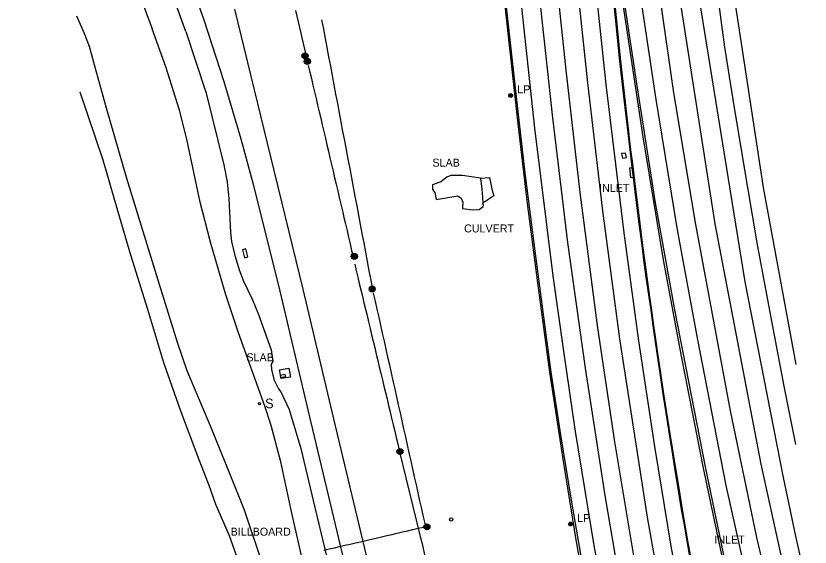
# Model space of a CAD drawing. Extents: x 368532 to 392481, y 10654822 to 10676899.
# Drawn here: x 375546.3 to 376042.4, y 10666827.5 to 10667159.1 of the extents above; entities that cross this region are included whole.
import ezdxf

# ---------------------------------------------------------------- set-up
doc = ezdxf.new("R2010")
doc.units = 0
for name, color, linetype in [('p_Catenary', 7, 'Continuous'), ('p_drainage culvert', 7, 'Continuous'), ('p_drainage inlet', 7, 'Continuous'), ('p_dtm slab', 7, 'Continuous'), ('p_railroad rr control', 7, 'Continuous'), ('p_road - paved curb', 7, 'Continuous'), ('p_road dirt road', 7, 'Continuous'), ('p_road guard rails', 7, 'Continuous'), ('p_road paint stripe', 7, 'Continuous'), ('p_structure billboard', 7, 'Continuous'), ('p_structure sign', 7, 'Continuous'), ('p_structure unidentified', 7, 'Continuous'), ('p_utility general pole', 7, 'Continuous'), ('p_utility guy anchor', 7, 'Continuous')]:
    doc.layers.add(name, color=color, linetype=linetype)

msp = doc.modelspace()

# ---------------------------------------------------------------- linework, layer by layer
at = {"layer": 'p_Catenary'}
for points in [[(375720.89, 10667162.59), (375721.74, 10667159.02), (375722.59, 10667155.44), (375723.44, 10667151.86), (375724.29, 10667148.28), (375725.15, 10667144.7), (375726, 10667141.13), (375726.85, 10667137.55), (375727.7, 10667133.97)], [(375737.27, 10667156.75), (375738.37, 10667150.94), (375739.47, 10667145.13), (375740.56, 10667139.33), (375741.66, 10667133.52), (375742.76, 10667127.71), (375743.85, 10667121.91), (375744.95, 10667116.1), (375746.05, 10667110.29), (375747.14, 10667104.49), (375748.24, 10667098.68), (375749.34, 10667092.87), (375750.43, 10667087.07), (375751.53, 10667081.26), (375752.63, 10667075.45), (375753.72, 10667069.64), (375754.82, 10667063.84), (375755.92, 10667058.03), (375757.01, 10667052.22), (375758.11, 10667046.42), (375759.21, 10667040.61), (375760.3, 10667034.8), (375761.4, 10667029), (375762.5, 10667023.19), (375763.59, 10667017.38), (375764.69, 10667011.58), (375765.79, 10667005.77), (375766.88, 10666999.96), (375767.98, 10666994.16), (375769.08, 10666988.35)], [(375728.98, 10667128.22), (375729.95, 10667124.1), (375730.92, 10667119.97), (375731.88, 10667115.85), (375732.85, 10667111.73), (375733.82, 10667107.6), (375734.79, 10667103.48), (375735.75, 10667099.35), (375736.72, 10667095.23), (375737.69, 10667091.11), (375738.65, 10667086.98), (375739.62, 10667082.86), (375740.59, 10667078.74), (375741.55, 10667074.61), (375742.52, 10667070.49), (375743.49, 10667066.37), (375744.45, 10667062.24), (375745.42, 10667058.12), (375746.39, 10667053.99), (375747.35, 10667049.87), (375748.32, 10667045.75), (375749.29, 10667041.62), (375750.25, 10667037.5), (375751.22, 10667033.38), (375752.19, 10667029.25), (375753.16, 10667025.13), (375754.12, 10667021), (375755.09, 10667016.88), (375756.06, 10667012.76), (375757.02, 10667008.63)], [(375757.97, 10667004.14), (375758.93, 10667000.13), (375759.89, 10666996.13), (375760.85, 10666992.12), (375761.81, 10666988.11), (375762.77, 10666984.1), (375763.73, 10666980.09), (375764.69, 10666976.08), (375765.65, 10666972.08), (375766.61, 10666968.07), (375767.57, 10666964.06), (375768.53, 10666960.05), (375769.49, 10666956.04), (375770.45, 10666952.03), (375771.41, 10666948.03), (375772.37, 10666944.02), (375773.33, 10666940.01), (375774.3, 10666936), (375775.26, 10666931.99), (375776.22, 10666927.98), (375777.18, 10666923.98), (375778.14, 10666919.97), (375779.1, 10666915.96), (375780.06, 10666911.95), (375781.02, 10666907.94), (375781.98, 10666903.93), (375782.94, 10666899.93), (375783.9, 10666895.92), (375784.86, 10666891.91), (375785.82, 10666887.9)], [(375769.6, 10666986.08), (375770.71, 10666981.1), (375771.82, 10666976.11), (375772.94, 10666971.12), (375774.05, 10666966.14), (375775.16, 10666961.15), (375776.28, 10666956.16), (375777.39, 10666951.17), (375778.5, 10666946.19), (375779.62, 10666941.2), (375780.73, 10666936.21), (375781.84, 10666931.23), (375782.96, 10666926.24), (375784.07, 10666921.25), (375785.18, 10666916.26), (375786.3, 10666911.28), (375787.41, 10666906.29), (375788.52, 10666901.3), (375789.64, 10666896.32), (375790.75, 10666891.33), (375791.86, 10666886.34), (375792.98, 10666881.35), (375794.09, 10666876.37), (375795.2, 10666871.38), (375796.32, 10666866.39), (375797.43, 10666861.41), (375798.54, 10666856.42), (375799.66, 10666851.43), (375800.77, 10666846.44), (375801.88, 10666841.46)], [(375785.82, 10666887.9), (375798.89, 10666834.14), (375799.8, 10666830.35), (375800.72, 10666826.56), (375801.64, 10666822.77), (375802.55, 10666818.98), (375803.47, 10666815.19), (375804.39, 10666811.4), (375805.31, 10666807.61), (375806.22, 10666803.82), (375807.14, 10666800.03), (375808.06, 10666796.24), (375808.97, 10666792.45), (375809.89, 10666788.66), (375810.81, 10666784.87), (375811.72, 10666781.08), (375812.64, 10666777.29), (375813.56, 10666773.5), (375814.47, 10666769.71), (375815.39, 10666765.92)], [(375738.73, 10666825.59), (375742, 10666826.35), (375745.27, 10666827.11), (375748.55, 10666827.87), (375751.82, 10666828.63), (375755.09, 10666829.39), (375758.36, 10666830.15), (375761.64, 10666830.9), (375764.91, 10666831.66), (375768.18, 10666832.42), (375771.46, 10666833.18), (375774.73, 10666833.94), (375778, 10666834.7), (375781.27, 10666835.46), (375784.55, 10666836.22), (375787.82, 10666836.98), (375791.09, 10666837.74), (375794.36, 10666838.49), (375797.64, 10666839.25), (375800.91, 10666840.01)]]:
    msp.add_lwpolyline(points, dxfattribs=at)
at = {"layer": 'p_drainage culvert'}
for p, q in [((375836.63, 10667057.87), (375842.16, 10667058.34)), ((375842.16, 10667058.34), (375843.92, 10667050.11)), ((375844.78, 10667046.87), (375837.93, 10667042.22)), ((375843.92, 10667050.11), (375844.78, 10667046.87))]:
    msp.add_line(p, q, dxfattribs=at)
at = {"layer": 'p_drainage inlet'}
for p, q in [((375931.39, 10667064.33), (375929.63, 10667064.12)), ((375929.63, 10667064.12), (375930.31, 10667058.31)), ((375930.31, 10667058.31), (375932.09, 10667058.52))]:
    msp.add_line(p, q, dxfattribs=at)
at = {"layer": 'p_dtm slab'}
for p, q in [((375815.42, 10667058.44), (375811.71, 10667055.6)), ((375818.1, 10667059.43), (375815.42, 10667058.44)), ((375825.25, 10667059.51), (375818.1, 10667059.43)), ((375836.63, 10667057.87), (375825.25, 10667059.51)), ((375836.63, 10667057.87), (375837.34, 10667050.87)), ((375806.6, 10667053.74), (375806.52, 10667050.85)), ((375811.71, 10667055.6), (375806.6, 10667053.74)), ((375806.52, 10667050.85), (375807.95, 10667048.91)), ((375807.95, 10667048.91), (375808.85, 10667044.6)), ((375808.85, 10667044.6), (375822.31, 10667046.8)), ((375822.31, 10667046.8), (375824.38, 10667045.41)), ((375837.34, 10667050.87), (375837.83, 10667046.02)), ((375824.38, 10667045.41), (375825.44, 10667042.82)), ((375825.44, 10667042.82), (375825.26, 10667040.14)), ((375837.83, 10667046.02), (375837.93, 10667042.22)), ((375838.5, 10667041.06), (375837.93, 10667042.22)), ((375825.26, 10667040.14), (375825.26, 10667038.88)), ((375825.26, 10667038.88), (375831.8, 10667038.15)), ((375831.8, 10667038.15), (375835.66, 10667038.31)), ((375835.66, 10667038.31), (375838.13, 10667040.06)), ((375838.13, 10667040.06), (375838.5, 10667041.06)), ((375711.08, 10666938.14), (375716.86, 10666939.14)), ((375712.02, 10666932.68), (375711.08, 10666938.14)), ((375716.86, 10666939.14), (375717.8, 10666933.68)), ((375717.8, 10666933.68), (375712.02, 10666932.68))]:
    msp.add_line(p, q, dxfattribs=at)
at = {"layer": 'p_railroad rr control'}
for points in [[(375663.89, 10667156.47), (375644.98, 10667209.68), (375626.97, 10667255.65), (375604.23, 10667308.27), (375578, 10667362.56), (375546.32, 10667422.89)], [(375682.98, 10667163.27), (375703.38, 10667079.69), (375725.46, 10666988.47), (375744.81, 10666907.67), (375767.47, 10666812.77), (375781.06, 10666756.61), (375787.97, 10666727.54)], [(375775.45, 10666719.44), (375750.3, 10666823.31), (375729.45, 10666910.6), (375710.53, 10666990.73), (375694.7, 10667053.92), (375686.95, 10667082.23), (375676.38, 10667117.92), (375663.89, 10667156.47)]]:
    msp.add_lwpolyline(points, dxfattribs=at)
for points in [[(375691.22, 10667008.71), (375689.95, 10667013.63), (375687.88, 10667013.1), (375689.15, 10667008.18)], [(375714.8, 10666933.71), (375711.9, 10666933.1), (375711.51, 10666934.91), (375714.41, 10666935.53)]]:
    msp.add_lwpolyline(points, close=True, dxfattribs=at)
at = {"layer": 'p_road - paved curb'}
for p, q in [((376013.3, 10667052.05), (375993.87, 10667179.23)), ((375925.51, 10667173.49), (375934.46, 10667114.21)), ((375921.57, 10667151.86), (375920.12, 10667166.12)), ((375921.72, 10667151.87), (375920.27, 10667166.14)), ((375922.07, 10667151.91), (375920.62, 10667166.17)), ((375852.5, 10667164.87), (375858.78, 10667108.55)), ((375923.46, 10667132.75), (375921.57, 10667151.86)), ((375923.61, 10667132.77), (375921.72, 10667151.87)), ((375923.96, 10667132.8), (375922.07, 10667151.91)), ((375926.11, 10667109.01), (375923.46, 10667132.75)), ((375926.26, 10667109.03), (375923.61, 10667132.77)), ((375926.61, 10667109.07), (375923.96, 10667132.8)), ((375934.46, 10667114.21), (375945.69, 10667042.4)), ((375858.78, 10667108.55), (375864.24, 10667061.11)), ((375930.05, 10667075.53), (375926.11, 10667109.01)), ((375930.2, 10667075.55), (375926.26, 10667109.03)), ((375930.55, 10667075.59), (375926.61, 10667109.07)), ((375931.11, 10667066.72), (375930.05, 10667075.53)), ((375931.26, 10667066.74), (375930.2, 10667075.55)), ((375931.61, 10667066.78), (375930.55, 10667075.59)), ((375931.39, 10667064.33), (375931.11, 10667066.72)), ((375932.51, 10667056.23), (375931.26, 10667066.74)), ((375932.86, 10667056.27), (375931.61, 10667066.78)), ((375864.24, 10667061.11), (375870.72, 10667010.87)), ((375932.09, 10667058.52), (375931.39, 10667064.33)), ((375932.36, 10667056.21), (375932.09, 10667058.52)), ((375933.2, 10667049.5), (375932.36, 10667056.21)), ((375933.35, 10667049.52), (375932.51, 10667056.23)), ((375933.7, 10667049.56), (375932.86, 10667056.27)), ((376033.72, 10666941.55), (376013.3, 10667052.05)), ((375935.55, 10667031.04), (375933.2, 10667049.5)), ((375935.7, 10667031.06), (375933.35, 10667049.52)), ((375936.05, 10667031.1), (375933.7, 10667049.56)), ((375945.69, 10667042.4), (375957.75, 10666975.63)), ((375937.51, 10667015.72), (375935.55, 10667031.04)), ((375937.66, 10667015.74), (375935.7, 10667031.06)), ((375938.01, 10667015.78), (375936.05, 10667031.1)), ((375938.87, 10667005.26), (375937.51, 10667015.72)), ((375939.02, 10667005.28), (375937.66, 10667015.74)), ((375939.37, 10667005.33), (375938.01, 10667015.78)), ((375870.72, 10667010.87), (375875.57, 10666974.39)), ((375940.12, 10666996.02), (375938.87, 10667005.26)), ((375940.27, 10666996.04), (375939.02, 10667005.28)), ((375940.62, 10666996.09), (375939.37, 10667005.33)), ((375941.88, 10666983.62), (375940.12, 10666996.02)), ((375942.03, 10666983.64), (375940.27, 10666996.04)), ((375942.37, 10666983.69), (375940.62, 10666996.09)), ((375942.87, 10666976.81), (375941.88, 10666983.62)), ((375943.02, 10666976.83), (375942.03, 10666983.64)), ((375943.36, 10666976.88), (375942.37, 10666983.69)), ((375944.41, 10666965.88), (375942.87, 10666976.81)), ((375944.56, 10666965.9), (375943.02, 10666976.83)), ((375944.91, 10666965.95), (375943.36, 10666976.88)), ((375875.57, 10666974.39), (375880.58, 10666936.81)), ((375957.75, 10666975.63), (375976.91, 10666877.62)), ((375945.6, 10666957.21), (375944.41, 10666965.88)), ((375945.75, 10666957.23), (375944.56, 10666965.9)), ((375946.1, 10666957.28), (375944.91, 10666965.95)), ((375947.02, 10666947.08), (375945.6, 10666957.21)), ((375947.17, 10666947.1), (375945.75, 10666957.23)), ((375947.51, 10666947.15), (375946.1, 10666957.28)), ((375948.7, 10666936.02), (375947.02, 10666947.08)), ((375948.85, 10666936.04), (375947.17, 10666947.1)), ((375949.19, 10666936.1), (375947.51, 10666947.15)), ((375880.58, 10666936.81), (375886.62, 10666897.6)), ((375950.68, 10666923.08), (375948.7, 10666936.02)), ((375950.83, 10666923.1), (375948.85, 10666936.04)), ((375951.17, 10666923.16), (375949.19, 10666936.1)), ((375952.55, 10666911.27), (375950.68, 10666923.08)), ((375952.7, 10666911.29), (375950.83, 10666923.1)), ((375953.04, 10666911.35), (375951.17, 10666923.16)), ((375954.6, 10666898.11), (375952.55, 10666911.27)), ((375954.75, 10666898.13), (375952.7, 10666911.29)), ((375955.09, 10666898.19), (375953.04, 10666911.35)), ((375886.62, 10666897.6), (375893.11, 10666856.75)), ((375956.21, 10666887.91), (375954.6, 10666898.11)), ((375956.36, 10666887.93), (375954.75, 10666898.13)), ((375956.7, 10666887.99), (375955.09, 10666898.19)), ((375957.97, 10666876.73), (375956.21, 10666887.91)), ((375958.12, 10666876.75), (375956.36, 10666887.93)), ((375958.46, 10666876.81), (375956.7, 10666887.99)), ((375976.91, 10666877.62), (375989.12, 10666818.59)), ((375960.26, 10666862.89), (375957.97, 10666876.73)), ((375960.41, 10666862.91), (375958.12, 10666876.75)), ((375960.75, 10666862.97), (375958.46, 10666876.81)), ((375962.19, 10666850.98), (375960.26, 10666862.89)), ((375962.34, 10666851), (375960.41, 10666862.91)), ((375962.68, 10666851.06), (375960.75, 10666862.97)), ((375893.11, 10666856.75), (375902.64, 10666801.76)), ((375963.68, 10666842.36), (375962.19, 10666850.98)), ((375963.83, 10666842.39), (375962.34, 10666851)), ((375964.17, 10666842.45), (375962.68, 10666851.06)), ((375965.6, 10666831.42), (375963.68, 10666842.36)), ((375965.75, 10666831.45), (375963.83, 10666842.39)), ((375966.09, 10666831.51), (375964.17, 10666842.45)), ((375967.77, 10666819.05), (375965.6, 10666831.42)), ((375967.92, 10666819.08), (375965.75, 10666831.45)), ((375968.26, 10666819.14), (375966.09, 10666831.51))]:
    msp.add_line(p, q, dxfattribs=at)
at = {"layer": 'p_road dirt road'}
for p, q in [((375652.55, 10667149.41), (375633.06, 10667202.17)), ((375623.99, 10667171.08), (375631.4, 10667151)), ((375588.99, 10667148.5), (375584.42, 10667158.98)), ((375639.89, 10667127.41), (375631.4, 10667151)), ((375592.36, 10667140.07), (375588.99, 10667148.5)), ((375652.55, 10667149.41), (375665.2, 10667110.96)), ((375595.71, 10667127.75), (375592.36, 10667140.07)), ((375603.01, 10667101.63), (375595.71, 10667127.75)), ((375648.5, 10667100.31), (375639.89, 10667127.41)), ((375586.2, 10667111.68), (375600.53, 10667069.35)), ((375665.2, 10667110.96), (375676.18, 10667066.17)), ((375615.59, 10667057.68), (375603.01, 10667101.63)), ((375653.07, 10667082.1), (375648.5, 10667100.31)), ((375661.53, 10667042.75), (375653.07, 10667082.1)), ((375600.53, 10667069.35), (375609.85, 10667037.68)), ((375676.18, 10667066.17), (375678.28, 10667055.46)), ((375635.78, 10666992.06), (375615.59, 10667057.68)), ((375678.28, 10667055.46), (375679.32, 10667045)), ((375667.84, 10667017.9), (375661.53, 10667042.75)), ((375679.32, 10667045), (375679.94, 10667032.7)), ((375609.85, 10667037.68), (375617.91, 10667009.94)), ((375679.94, 10667032.7), (375680.31, 10667023.94)), ((375680.31, 10667023.94), (375681.02, 10667018.26)), ((375677.44, 10666984.97), (375667.84, 10667017.9)), ((375681.02, 10667018.26), (375682.86, 10667010.34)), ((375617.91, 10667009.94), (375628.5, 10666976.05)), ((375682.86, 10667010.34), (375685.75, 10667000.56)), ((375685.75, 10667000.56), (375688.49, 10666993.45)), ((375647.42, 10666954.71), (375635.78, 10666992.06)), ((375688.49, 10666993.45), (375694.12, 10666981.83)), ((375685.33, 10666961.28), (375677.44, 10666984.97)), ((375694.12, 10666981.83), (375697.89, 10666972.64)), ((375628.5, 10666976.05), (375638.46, 10666942.67)), ((375697.89, 10666972.64), (375705.81, 10666950.6)), ((375701.76, 10666915.56), (375685.33, 10666961.28)), ((375653.26, 10666937.58), (375647.42, 10666954.71)), ((375705.81, 10666950.6), (375706.79, 10666943.29)), ((375638.46, 10666942.67), (375649.05, 10666912.57)), ((375706.79, 10666943.29), (375705.7, 10666941.79)), ((375668.13, 10666902.54), (375653.26, 10666937.58)), ((375705.7, 10666941.79), (375706.05, 10666938.12)), ((375706.05, 10666938.12), (375707.68, 10666931.78)), ((375707.68, 10666931.78), (375710.42, 10666926.28)), ((375710.42, 10666926.28), (375711.87, 10666924.43)), ((375711.87, 10666924.43), (375717.04, 10666913.38)), ((375649.05, 10666912.57), (375660.57, 10666882.12)), ((375705.72, 10666903.36), (375701.76, 10666915.56)), ((375717.04, 10666913.38), (375724.24, 10666888.98)), ((375680.62, 10666871.75), (375668.13, 10666902.54)), ((375711.83, 10666880.76), (375705.72, 10666903.36)), ((375724.24, 10666888.98), (375733.13, 10666852.27)), ((375660.57, 10666882.12), (375666.75, 10666866.23)), ((375718.78, 10666848.75), (375711.83, 10666880.76)), ((375689.17, 10666850.58), (375680.62, 10666871.75)), ((375666.75, 10666866.23), (375671.09, 10666854.29)), ((375671.09, 10666854.29), (375679.59, 10666834.77)), ((375709.18, 10666790.34), (375689.17, 10666850.58)), ((375732.5, 10666788.14), (375718.78, 10666848.75)), ((375733.13, 10666852.27), (375745.69, 10666799.89)), ((375679.59, 10666834.77), (375686.21, 10666816.11))]:
    msp.add_line(p, q, dxfattribs=at)
at = {"layer": 'p_road guard rails'}
for p, q in [((375924.51, 10667172.57), (375937.85, 10667083.58)), ((375851.8, 10667165.36), (375859.82, 10667091.76)), ((375859.82, 10667091.76), (375865.66, 10667042.09)), ((375937.85, 10667083.58), (375950.65, 10667006.8)), ((375865.66, 10667042.09), (375872.2, 10666992.53)), ((375950.65, 10667006.8), (375961.86, 10666946.63)), ((375872.2, 10666992.53), (375879.63, 10666936.78)), ((375961.86, 10666946.63), (375975.74, 10666876.71)), ((375879.63, 10666936.78), (375888.2, 10666881.19)), ((375888.2, 10666881.19), (375896.04, 10666832.04)), ((375975.74, 10666876.71), (375990.71, 10666805.35)), ((375896.04, 10666832.04), (375904.99, 10666782.39))]:
    msp.add_line(p, q, dxfattribs=at)
at = {"layer": 'p_road paint stripe'}
for p, q in [((375983.22, 10667029.24), (375960.32, 10667175.78)), ((375983.94, 10667177.68), (375989.06, 10667139.6)), ((375936.44, 10667171.43), (375946.07, 10667107.03)), ((375948.11, 10667173.15), (375957.19, 10667111.19)), ((375972.48, 10667173.67), (376001.65, 10666993.07)), ((375873.79, 10667166.29), (375881.47, 10667095.57)), ((375890.09, 10667125.21), (375885.62, 10667166.67)), ((375898.08, 10667166.2), (375903.34, 10667117.45)), ((375915.02, 10667116.25), (375909.44, 10667169.65)), ((375862.13, 10667164.52), (375870.34, 10667089.04)), ((375989.06, 10667139.6), (375994.11, 10667107.03)), ((375898.82, 10667048.79), (375890.09, 10667125.21)), ((375903.34, 10667117.45), (375912.78, 10667037.45)), ((375926.36, 10667023.69), (375915.02, 10667116.25)), ((375957.19, 10667111.19), (375970.75, 10667028.96)), ((375946.07, 10667107.03), (375959.38, 10667025.49)), ((375994.11, 10667107.03), (376000.35, 10667069.27)), ((375881.47, 10667095.57), (375890.96, 10667017.58)), ((375870.34, 10667089.04), (375881.68, 10666996.92)), ((376000.35, 10667069.27), (376009.13, 10667017.5)), ((375909.69, 10666965.91), (375898.82, 10667048.79)), ((375912.78, 10667037.45), (375923.37, 10666957.53)), ((375970.75, 10667028.96), (375992.49, 10666912.49)), ((376011.77, 10666879.22), (375983.22, 10667029.24)), ((375935.51, 10666956.25), (375926.36, 10667023.69)), ((375959.38, 10667025.49), (375972.14, 10666956.83)), ((375890.96, 10667017.58), (375901.86, 10666939.3)), ((376009.13, 10667017.5), (376017.73, 10666971.96)), ((375881.68, 10666996.92), (375888.34, 10666949.93)), ((376001.65, 10666993.07), (376025.62, 10666870.86)), ((376017.73, 10666971.96), (376026.04, 10666927.91)), ((375920.56, 10666893.3), (375909.69, 10666965.91)), ((375923.37, 10666957.53), (375940.72, 10666846.11)), ((375972.14, 10666956.83), (375989.89, 10666866.03)), ((375945.43, 10666890.32), (375935.51, 10666956.25)), ((375888.34, 10666949.93), (375895.67, 10666899.61)), ((375901.86, 10666939.3), (375914.52, 10666858.4)), ((376026.04, 10666927.91), (376033.33, 10666891.56)), ((375992.49, 10666912.49), (376009.01, 10666833.43)), ((375895.67, 10666899.61), (375907.43, 10666828.61)), ((375933.62, 10666814.9), (375920.56, 10666893.3)), ((375955.75, 10666828.09), (375945.43, 10666890.32)), ((376038.42, 10666759.88), (376011.77, 10666879.22)), ((376025.62, 10666870.86), (376033.28, 10666834.41)), ((375989.89, 10666866.03), (376015.07, 10666753.28)), ((375914.52, 10666858.4), (375927.9, 10666780.39)), ((375940.72, 10666846.11), (375954.66, 10666768.65)), ((376009.01, 10666833.43), (376025.7, 10666761.09)), ((376033.28, 10666834.41), (376042.44, 10666793.98)), ((375907.43, 10666828.61), (375917.73, 10666770.35)), ((375969.67, 10666752.02), (375955.75, 10666828.09))]:
    msp.add_line(p, q, dxfattribs=at)
at = {"layer": 'p_structure sign'}
msp.add_circle((375698.5, 10666917.12), 0.713, dxfattribs=at)
at = {"layer": 'p_structure unidentified'}
for p, q in [((375927.22, 10667073.53), (375924.62, 10667073.2)), ((375924.62, 10667073.2), (375925.15, 10667070.4)), ((375927.79, 10667070.78), (375927.22, 10667073.53)), ((375925.15, 10667070.4), (375927.79, 10667070.78))]:
    msp.add_line(p, q, dxfattribs=at)
at = {"layer": 'p_utility general pole'}
for centre, radius in [((375726.94, 10667134.2), 1.9), ((375726.94, 10667134.2), 1.44), ((375726.94, 10667134.2), 0.973), ((375726.94, 10667134.2), 0.539), ((375728.36, 10667130.73), 1.9), ((375726.94, 10667134.2), 0.192), ((375728.36, 10667130.73), 1.44), ((375728.36, 10667130.73), 0.973), ((375728.36, 10667130.73), 0.539), ((375728.36, 10667130.73), 0.192), ((375855.38, 10667109.49), 1.19), ((375855.38, 10667109.49), 0.901), ((375855.38, 10667109.49), 0.608), ((375855.38, 10667109.49), 0.337), ((375855.38, 10667109.49), 0.12), ((375757.71, 10667009.03), 1.9), ((375757.71, 10667009.03), 1.44), ((375757.71, 10667009.03), 0.973), ((375757.71, 10667009.03), 0.539), ((375757.71, 10667009.03), 0.192), ((375768.87, 10666988.57), 1.9), ((375768.87, 10666988.57), 1.44), ((375768.87, 10666988.57), 0.973), ((375768.87, 10666988.57), 0.539), ((375768.87, 10666988.57), 0.192), ((375786.19, 10666887.2), 1.9), ((375786.19, 10666887.2), 1.44), ((375786.19, 10666887.2), 0.973), ((375786.19, 10666887.2), 0.539), ((375786.19, 10666887.2), 0.192), ((375892.74, 10666841.88), 1.19), ((375892.74, 10666841.88), 0.901), ((375803.07, 10666840.17), 1.9), ((375803.07, 10666840.17), 1.44), ((375803.07, 10666840.17), 0.973), ((375803.07, 10666840.17), 0.539), ((375803.07, 10666840.17), 0.192), ((375892.74, 10666841.88), 0.608), ((375892.74, 10666841.88), 0.337), ((375892.74, 10666841.88), 0.12)]:
    msp.add_circle(centre, radius, dxfattribs=at)
at = {"layer": 'p_utility guy anchor'}
msp.add_circle((375818.27, 10666844.8), 1, dxfattribs=at)

# ---------------------------------------------------------------- texts
at = {"layer": 'p_drainage culvert'}
msp.add_text(' CULVERT', height=5, dxfattribs=at).set_placement((375824.44, 10667023.96))
at = {"layer": 'p_drainage inlet'}
for p in [(375908.77, 10667049.28), (375980.77, 10666829.7)]:
    msp.add_text(' INLET', height=5, dxfattribs=at).set_placement(p)
at = {"layer": 'p_dtm slab'}
for p in [(375804.67, 10667065.01), (375688.47, 10666943.5)]:
    msp.add_text(' SLAB', height=5, dxfattribs=at).set_placement(p)
at = {"layer": 'p_structure billboard'}
msp.add_text('BILLBOARD', height=5, dxfattribs=at).set_placement((375680.47, 10666834.63))
at = {"layer": 'p_structure sign'}
msp.add_text('S', height=6, dxfattribs=at).set_placement((375701.96, 10666914.22))
at = {"layer": 'p_utility general pole'}
for p in [(375859.5, 10667110.78), (375896.86, 10666843.17)]:
    msp.add_text('LP', height=5, dxfattribs=at).set_placement(p)

doc.saveas('drawing.dxf')
